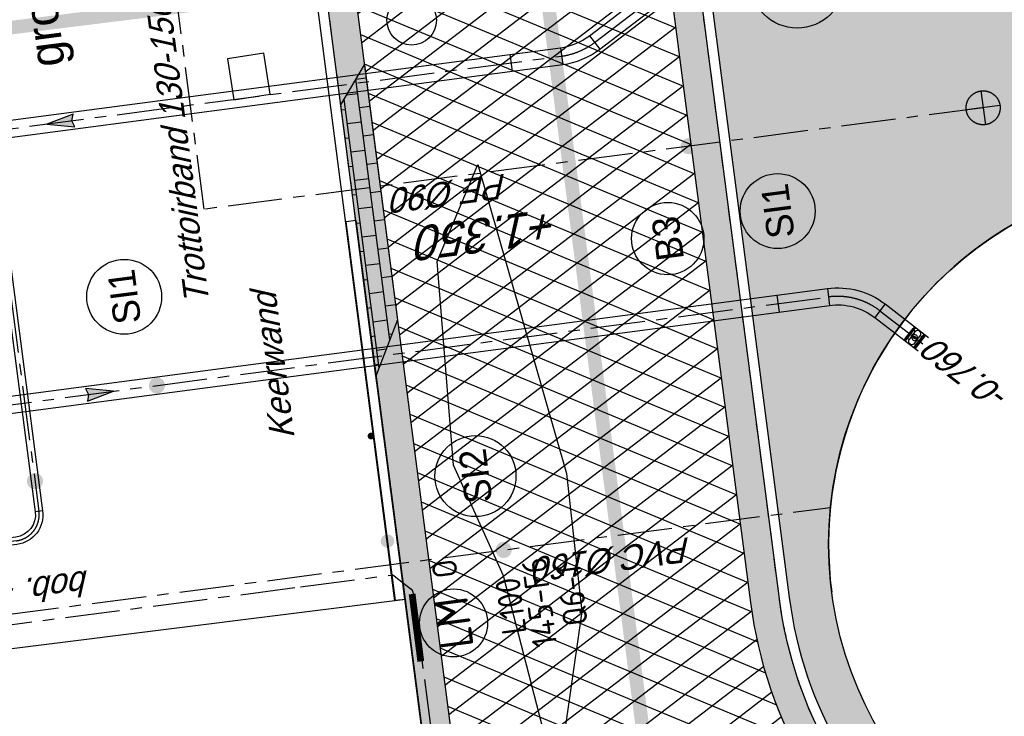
# Model space of a CAD drawing. Extents: x 117893332 to 118394757, y 454959407 to 455669244.
# Tile 283 of 330: x 118258909 to 118273389, y 455246110 to 455256354. Entities that reach past the tile are written whole.
import ezdxf
from ezdxf.enums import TextEntityAlignment as Align

# ---------------------------------------------------------------- set-up
doc = ezdxf.new("R2010")
doc.units = 0
doc.header["$LTSCALE"] = 200
for name, pattern in [('DASHED', [19.05, 12.7, -6.35]), ('Tauw_L_Center2', [6.499, 4, -0.833, 0.833, -0.833]), ('Tauw_L_Center3', [4.338, 2.66, -0.556, 0.556, -0.566]), ('TAUW_TROTTOIRBAND_mm', [2, 1, -1])]:
    doc.linetypes.add(name, pattern=pattern)
doc.layers.get('0').update_dxf_attribs({"linetype": 'CONTINUOUS'})
for name, color, linetype in [('BOUWD01', 6, 'CONTINUOUS'), ('EL6312--', 6, 'CONTINUOUS'), ('EL_N_A_EB00----REVISIE~-_-----', 1, 'CONTINUOUS'), ('KABELLOOP', 6, 'CONTINUOUS'), ('LEIDINGLOOP', 6, 'CONTINUOUS'), ('TOPOD25', 6, 'CONTINUOUS'), ('ZU_B_-_EL995---LO_pvc125_sdr00~H_-----', 1, 'Tauw_L_Center2'), ('ZU_B_-_EL995---LR_pvc125_vbr11~H_-----', 1, 'Tauw_L_Center2'), ('ZU_B_D_EB00----ONDERDEEL~-_-----', 7, 'CONTINUOUS'), ('ZU_N_-_AB00--E-BETON__18_^200~-_-----', 7, 'CONTINUOUS'), ('ZU_N_-_AL999---LB_PE-90_sdr00__18_^200~-_-----', 7, 'CONTINUOUS'), ('ZU_N_-_AL999---LB_PE-90_sdr00__20_^200~M_-----', 7, 'CONTINUOUS'), ('ZU_N_-_AL999---LL_pvc250_zgr34__18_^200~N_-----', 7, 'CONTINUOUS'), ('ZU_N_-_AL999---LL_pvc250_zgr34__20_^200~M_-----', 7, 'CONTINUOUS'), ('ZU_N_-_AL999---LSIpvc160_sdr34__18_^200~-_-----', 7, 'CONTINUOUS'), ('ZU_N_-_AL999---LSIpvc160_sdr34__18_^200~N_-----', 7, 'CONTINUOUS'), ('ZU_N_-_AL999---LSIpvc160_sdr34__20_^200~M_-----', 7, 'CONTINUOUS'), ('ZU_N_-_AV09----_Trottoirband_130-150-250__18_^200~-_-----', 253, 'CONTINUOUS'), ('ZU_N_-_EL999---LB_PE-90_sdr00~H_-----', 2, 'Tauw_L_Center2'), ('ZU_N_-_EL999---LL_PE-110_pgr17~H_-----', 2, 'Tauw_L_Center2'), ('ZU_N_-_EL999---LL_PE-110_pgr17~W_-----', 15, 'CONTINUOUS'), ('ZU_N_-_EL999---LL_pvc250_pgr34~H_-----', 2, 'Tauw_L_Center2'), ('ZU_N_-_EL999---LL_pvc250_pgr34~W_-----', 2, 'CONTINUOUS'), ('ZU_N_-_EL999---LL_pvc250_zgr34~H_-----', 2, 'Tauw_L_Center2'), ('ZU_N_-_EL999---LL_pvc250_zgr34~W_-----', 2, 'CONTINUOUS'), ('ZU_N_-_EL999---LSipvc160_sdr34~H_-----', 2, 'Tauw_L_Center2'), ('ZU_N_-_EL999---SYM_HYDRANT~-_002--', 2, 'Tauw_L_Center2'), ('ZU_N_-_JB00----ZME_tekst__25_^200~-_-----', 7, 'CONTINUOUS'), ('ZU_N_-_ML999---LB_PE-90_sdr00__20_^200~M_-----', 7, 'CONTINUOUS'), ('ZU_N_-_ML999---LL_PE-110_pgr17__20_^200~M_-----', 7, 'CONTINUOUS'), ('ZU_N_-_ML999---LL_pvc250_zgr34__20_^200~M_-----', 7, 'CONTINUOUS'), ('ZU_N_-_ML999---LS_pvc160_zgr34~-_-----', 7, 'Tauw_L_Center3'), ('ZU_N_-_ML999---LSipvc160_pgr34~-_-----', 7, 'Tauw_L_Center3'), ('ZU_N_-_ML999---LSIpvc160_sdr34__20_^200~M_-----', 7, 'CONTINUOUS'), ('ZU_N_-_TVRH----tekst__25_^200~-_-----', 253, 'CONTINUOUS'), ('ZU_N_A_EB00--E-BETON~-_-----', 7, 'CONTINUOUS'), ('ZU_N_A_EL999---L__GY-AFSLUITER-125_pn10~W_-----', 8, 'CONTINUOUS'), ('ZU_N_A_EV02----_kant molgoot ov betonstraatsteen~k_-----', 253, 'CONTINUOUS'), ('ZU_N_A_EV09----_Trottoirband_130-150-250~A_-----', 253, 'CONTINUOUS'), ('ZU_N_A_EV09----_Trottoirband_130-150-250~Z_-----', 253, 'TAUW_TROTTOIRBAND_mm'), ('ZU_N_A_HV01----_arcering verharding gv asfalt~v_-----', 253, 'CONTINUOUS'), ('ZU_N_A_HV02----_arcering verharding ov betontegels-halfsteensverband~v_-----', 253, 'CONTINUOUS'), ('ZU_N_A_HV02----molgoot ov betonstraatsteen~v_-----', 253, 'CONTINUOUS'), ('ZU_N_A_HV02AAR-molgoot ov betonstraatsteen~s_-----', 253, 'CONTINUOUS'), ('ZU_N_D_EB00----ONDERDEEL~-_-----', 2, 'CONTINUOUS'), ('ZU_N_L_AB00--E-BETON__18_^200~-_-----', 7, 'CONTINUOUS'), ('ZU_N_L_AV09----_Trottoirband_130-150-250__18_^100~-_-----', 253, 'CONTINUOUS')]:
    doc.layers.add(name, color=color, linetype=linetype)
doc.layers.add('INFO', color=6, linetype='CONTINUOUS', plot=False)
doc.layers.add('ZU_N_-_DX1AMA--_maatvoering_LIN__18_^200', color=7, linetype='CONTINUOUS', lineweight=18)
doc.styles.add('BURO-018', font='Isocp.shx', dxfattribs={"height": 360})
doc.styles.add('BURO-025', font='Isocp.shx', dxfattribs={"height": 500})
doc.styles.add('ROMANS', font='romans')
doc.styles.add('TAUW-ISOCP', font='tcb_isocp.shx')
doc.styles.add('tcb_isocp', font='tcb_isocp.shx')
doc.dimstyles.new('tzu18-dot_^200', dxfattribs={"dimscale": 200, "dimtxt": 1.8, "dimasz": 3, "dimexe": 2, "dimexo": 0, "dimgap": 0.5, "dimtad": 1, "dimdec": 0, "dimzin": 0, "dimdsep": 46, "dimtxsty": 'TAUW-ISOCP', "dimblk": 'DOTSMALL', "dimcen": 2, "dimdle": 1.5, "dimclre": 8, "dimadec": 0, "dimazin": 0, "dimtp": 1, "dimtm": 1, "dimtfac": 1, "dimtix": 1, "dimtmove": 1, "dimatfit": 3, "dimldrblk": 'DOTSMALL', "dimfxl": 1, "dimtvp": 0.5, "dimtolj": 1, "dimtzin": 0, "dimlwd": -1, "dimlwe": 5, "dimarcsym": 0})
pattern_1 = [(97.41631, (118248804.68, 455213277.58), (-208.2432, -27.10636), []), (187.4163, (118248804.68, 455213277.6), (54.2127, -416.4864), [210, -210]), (187.4163, (118248777.57, 455213485.83), (54.2127, -416.4864), [-210, 210])]

# ---------------------------------------------------------------- blocks, each defined once
blk = doc.blocks.new('meAF125T-Z')
for p, q in [((-200, 92), (-197, 95)), ((-200, -91), (-200, 92)), ((-197, -94), (-197, 95)), ((-181, 125), (-181, -125)), ((-177, 79), (-148, 70)), ((-52, 70), (-23, 79)), ((-19, 125), (-3, 125)), ((-19, -125), (-19, 125)), ((-3, 125), (-3, 95)), ((-3, 95), (0, 92)), ((-3, 95), (-3, -94)), ((0, 92), (0, -91)), ((-197, -94), (-200, -91)), ((-197, -125), (-197, -94)), ((-181, -125), (-197, -125)), ((-148, -70), (-177, -79)), ((-23, -79), (-52, -70)), ((-3, -125), (-19, -125)), ((0, -91), (-3, -94)), ((-3, -94), (-3, -125))]:
    blk.add_line(p, q)
at = {"linetype": 'Continuous'}
for p, q in [((-181, 125), (-197, 125)), ((-197, 95), (-197, 125)), ((-148, 0), (-148, 70)), ((-148, 0), (-148, -70)), ((-52, 0), (-52, 70)), ((-52, 0), (-52, -70))]:
    blk.add_line(p, q, dxfattribs=at)
blk.add_lwpolyline([(-115, 15), (-85, 15), (-85, -15), (-115, -15)], close=True, dxfattribs=at)
for centre, start, end in [((-175, 85), 180, 254.3205), ((-25, 85), 285.6795, 0), ((-175, -85), 105.6795, 180), ((-25, -85), 0, 74.3205)]:
    blk.add_arc(centre, 6, start, end)
for centre, radius, start, end in [((-100, 70), 47.5, 0, 180), ((-100, 0), 42.9, 79.9391, 199.9391), ((-100, 0), 42.9, 319.9391, 79.9391), ((-100, -70), 47.5, 180, 0), ((-100, 0), 42.9, 199.9391, 319.9391)]:
    blk.add_arc(centre, radius, start, end, dxfattribs=at)
for p in [(-200, 0), (-100, 118), (0, 0), (-100, -117)]:
    blk.add_point(p, dxfattribs=at)
blk = doc.blocks.new('_DotSmall')
at = {"color": 0, "linetype": 'ByBlock', "const_width": 0.5}
blk.add_lwpolyline([(-0.0625, 0, 1), (0.0625, 0, 1)], format="xyb", close=True, dxfattribs=at)
blk = doc.blocks.new('*D176')
at = {"layer": 'INFO', "color": 0, "transparency": 16777216}
blk.add_line((118294815, 455196089), (118271334, 455376477), dxfattribs=at)
at = {"layer": 'INFO', "color": 8, "lineweight": 5, "transparency": 16777216}
for p, q in [((118270927, 455376121), (118271770, 455376231)), ((118283894, 455194970), (118295173, 455196438))]:
    blk.add_line(p, q, dxfattribs=at)
at = {"layer": 'INFO', "color": 0, "transparency": 16777216, "xscale": 600, "yscale": 600, "zscale": 600}
for p, rotation in [((118271373, 455376179), 97.41631319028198), ((118294776, 455196386), 277.416313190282)]:
    blk.add_blockref('_DotSmall', p, dxfattribs=dict(at, rotation=rotation))
at = {"layer": 'INFO', "color": 0, "transparency": 16777216, "insert": (118293774, 455201912), "char_height": 360, "attachment_point": 5, "rotation": 97.4163, "style": 'TAUW-ISOCP'}
blk.add_mtext('\\A1;181310', dxfattribs=at)
blk = doc.blocks.new('66')
at = {"linetype": 'Continuous'}
blk.add_circle((0, 0), 0.365, dxfattribs=at)
at = {"linetype": 'Continuous', "style": 'ROMANS'}
blk.add_text('bk', height=1, dxfattribs=at).set_placement((0.683, 0))
blk = doc.blocks.new('*D188')
at = {"layer": 'ZU_N_-_DX1AMA--_maatvoering_LIN__18_^200', "color": 0, "transparency": 16777216}
blk.add_line((118290227, 455217082), (118269510, 455376239), dxfattribs=at)
at = {"layer": 'ZU_N_-_DX1AMA--_maatvoering_LIN__18_^200', "color": 8, "lineweight": 5, "transparency": 16777216}
for p, q in [((118269102, 455375884), (118269945, 455375993)), ((118275060, 455215410), (118290585, 455217431))]:
    blk.add_line(p, q, dxfattribs=at)
at = {"layer": 'ZU_N_-_DX1AMA--_maatvoering_LIN__18_^200', "color": 0, "transparency": 16777216, "xscale": 600, "yscale": 600, "zscale": 600}
for p, rotation in [((118269548, 455375942), 97.41631319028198), ((118290188, 455217380), 277.416313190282)]:
    blk.add_blockref('_DotSmall', p, dxfattribs=dict(at, rotation=rotation))
at = {"layer": 'ZU_N_-_DX1AMA--_maatvoering_LIN__18_^200', "color": 0, "transparency": 16777216, "insert": (118289080, 455223723), "char_height": 360, "attachment_point": 5, "rotation": 97.4163, "style": 'TAUW-ISOCP'}
blk.add_mtext('\\A1;159900', dxfattribs=at)
blk = doc.blocks.new('*D189')
at = {"layer": 'ZU_N_-_DX1AMA--_maatvoering_LIN__18_^200', "color": 0, "transparency": 16777216}
blk.add_line((118292174, 455209248), (118270422, 455376358), dxfattribs=at)
at = {"layer": 'ZU_N_-_DX1AMA--_maatvoering_LIN__18_^200', "color": 8, "lineweight": 5, "transparency": 16777216}
for p, q in [((118270014, 455376003), (118270857, 455376112)), ((118276095, 455207457), (118292532, 455209597))]:
    blk.add_line(p, q, dxfattribs=at)
at = {"layer": 'ZU_N_-_DX1AMA--_maatvoering_LIN__18_^200', "color": 0, "transparency": 16777216, "xscale": 600, "yscale": 600, "zscale": 600}
for p, rotation in [((118270461, 455376061), 97.41631319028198), ((118292135, 455209545), 277.416313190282)]:
    blk.add_blockref('_DotSmall', p, dxfattribs=dict(at, rotation=rotation))
at = {"layer": 'ZU_N_-_DX1AMA--_maatvoering_LIN__18_^200', "color": 0, "transparency": 16777216, "insert": (118289984, 455223901), "char_height": 360, "attachment_point": 5, "rotation": 97.4163, "style": 'TAUW-ISOCP'}
blk.add_mtext('\\A1;167920', dxfattribs=at)
blk = doc.blocks.new('*D190')
at = {"layer": 'ZU_N_-_DX1AMA--_maatvoering_LIN__18_^200', "color": 0, "transparency": 16777216}
blk.add_line((118297884, 455179637), (118272247, 455376596), dxfattribs=at)
at = {"layer": 'ZU_N_-_DX1AMA--_maatvoering_LIN__18_^200', "color": 8, "lineweight": 5, "transparency": 16777216}
for p, q in [((118271839, 455376240), (118272682, 455376350)), ((118286051, 455178399), (118298242, 455179986))]:
    blk.add_line(p, q, dxfattribs=at)
at = {"layer": 'ZU_N_-_DX1AMA--_maatvoering_LIN__18_^200', "color": 0, "transparency": 16777216, "xscale": 600, "yscale": 600, "zscale": 600}
for p, rotation in [((118272285, 455376298), 97.41631319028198), ((118297845, 455179935), 277.416313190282)]:
    blk.add_blockref('_DotSmall', p, dxfattribs=dict(at, rotation=rotation))
at = {"layer": 'ZU_N_-_DX1AMA--_maatvoering_LIN__18_^200', "color": 0, "transparency": 16777216, "insert": (118294679, 455202087), "char_height": 360, "attachment_point": 5, "rotation": 97.4163, "style": 'TAUW-ISOCP'}
blk.add_mtext('\\A1;198020', dxfattribs=at)
blk = doc.blocks.new('zuhydrt1')
for p, q in [((0, -0.5), (0, 0.504)), ((-0.5, 0), (0.5, 0))]:
    blk.add_line(p, q)
at = {"color": 15}
blk.add_line((0, -0.5), (0, -0.5), dxfattribs=at)
blk.add_line((0, -0.5), (0, -0.5), dxfattribs=at)
blk.add_circle((0, 0), 0.5)
blk = doc.blocks.new('zustrmr')
at = {"color": 0}
blk.add_line((1, 0.24), (0, 0), dxfattribs=at)
for p, q in [((0, 0), (1, -0.24)), ((0.92, 0), (1, 0.24)), ((1, -0.24), (0.92, 0))]:
    blk.add_line(p, q)
for points in [[(0, 0), (1, 0.24), (0.92, 0)], [(0, 0), (1, -0.24), (0.92, 0)]]:
    blk.add_solid(points, dxfattribs=at)
blk = doc.blocks.new('E00172')
at = {"color": 0, "linetype": 'Continuous', "const_width": 0.5}
blk.add_lwpolyline([(-2.5, 0.75), (2.5, 0.75)], dxfattribs=at)
at = {"color": 0, "linetype": 'Continuous'}
blk.add_circle((0, 3.5), 2.5, dxfattribs=at)
at = {"color": 0, "linetype": 'Continuous', "style": 'BURO-018'}
for tag, p in [('E_GKAST', (0, 11.5)), ('E_GROEP', (0, 8.5)), ('E_SGROEP', (4.5, 8.5)), ('E_ARMCODE', (0, 3.5)), ('E_SLET', (4.5, 2.5))]:
    blk.add_attdef(tag, text='', height=1.8, dxfattribs=at).set_placement(p, align=Align.MIDDLE)
blk = doc.blocks.new('A$C051E189E')
at = {"layer": 'LEIDINGLOOP', "linetype": 'DASHED', "const_width": 200}
for points in [[(63390, -68371), (63373, -71240), (79918, -71240)], [(63373, -71240), (63373, -76956), (45564, -76956), (45564, -85716)]]:
    blk.add_lwpolyline(points, dxfattribs=at)
at = {"layer": 'EL6312--'}
ref = blk.add_blockref('E00172', (53865, -73699), dxfattribs=dict(at, xscale=200, yscale=200, zscale=200, rotation=179.9226929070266))
ref.add_attrib('E_ARMCODE', 'LM', dxfattribs={"layer": '0', "color": 2, "linetype": 'Continuous', "height": 500, "style": 'BURO-025'}).set_placement((53864, -74399), align=Align.MIDDLE)
ref.add_attrib('E_SLET', 'O', dxfattribs={"layer": '0', "color": 1, "linetype": 'Continuous', "height": 360, "style": 'BURO-018'}).set_placement((54672, -74372), align=Align.MIDDLE)
ref.add_attrib('E_GROEP', '145-F6', dxfattribs={"layer": '0', "color": 1, "linetype": 'Continuous', "height": 360, "style": 'BURO-018'}).set_placement((54001, -75688), align=Align.MIDDLE)
ref.add_attrib('E_GKAST', 'L100', dxfattribs={"layer": '0', "color": 1, "linetype": 'Continuous', "height": 360, "style": 'BURO-018'}).set_placement((54000, -75267), align=Align.MIDDLE)
ref.add_attrib('E_SGROEP', 'Q6-1', dxfattribs={"layer": '0', "color": 1, "linetype": 'Continuous', "height": 360, "style": 'BURO-018'}).set_placement((54039, -76179), align=Align.MIDDLE)
blk = doc.blocks.new('A$C6DFC50BF')
at = {"layer": 'KABELLOOP', "linetype": 'DASHED', "const_width": 200}
for points in [[(63390, -68371), (63373, -71240), (79918, -71240)], [(63373, -71240), (63373, -76956), (45564, -76956), (45564, -85716)]]:
    blk.add_lwpolyline(points, dxfattribs=at)

msp = doc.modelspace()

# ---------------------------------------------------------------- hatches: boundary and pattern name
at = {"layer": 'ZU_N_A_HV01----_arcering verharding gv asfalt~v_-----'}
h = msp.add_hatch(dxfattribs=at)
h.set_pattern_fill('ASFALT', color=256, scale=3000)
h.set_pattern_definition([(157.41631, (118248804.68, 455213277.6), (-144.0122, -346.24485), []), (217.41631, (118248804.68, 455213277.6), (227.85075, -297.8406), [])])
h.paths.add_polyline_path([(118253562.5, 455173882.8, -0.413671), (118245855.8, 455163886.8), (118232779.4, 455162183.4, -0.2396014), (118226539.3, 455164396.4), (118222931.6, 455163926.7), (118222383.7, 455168135.5), (118218106.9, 455167574.6), (118214434.7, 455164219.5), (118215506.4, 455155986.2), (118286398.3, 455165214), (118285827.7, 455169598.1), (118269443.6, 455167465.5, -0.4142136), (118257765.8, 455176453.3), (118256227.9, 455188268.7, -0.4142136), (118265215.7, 455199946.5), (118292266.1, 455203467.5), (118291600.1, 455208584.4), (118288512.1, 455208182.4, -0.4142136), (118286360.3, 455209838.5), (118282082.5, 455242702.4), (118277103.6, 455242054.3, -0.4142136), (118269661, 455247782.5), (118267518.7, 455264240.6), (118262945.7, 455263645.4), (118267639.6, 455227475.9), (118267223.1, 455227422), (118267223.1, 455227421.8), (118252708.4, 455225559), (118252749.8, 455225241.2), (118251437.4, 455225070.9), (118250715, 455230620.6), (118243327.3, 455287376.9), (118243629.7, 455287416.2), (118243124.4, 455290872.4), (118240928.7, 455307740.1, -0.4142135), (118245603.8, 455313814.3), (118274546.5, 455317581.7), (118274030.2, 455321548.3), (118245583.3, 455317845.4, -0.4142136), (118239509, 455322520.5), (118233549.8, 455368302.3, 0.4142136), (118222813.3, 455376565.6), (118207809.9, 455374612.7, 0.4142136), (118199546.6, 455363876.2), (118205505.9, 455318094.4, -0.4142124), (118200830.9, 455312020.1), (118163460.6, 455307155.6), (118165370.9, 455292480.2), (118168069.6, 455292831.5), (118168020.6, 455293207.6, -0.4142129), (118177008.5, 455304885.4), (118193278.4, 455307003.2, -0.1343417), (118196112.3, 455306610.7), (118204322.8, 455303093.5), (118205538.1, 455305921.5, -0.2648124), (118209818.1, 455309156.2), (118230144.2, 455311802, -0.4142136), (118236218.5, 455307127), (118240860.1, 455271468.1, -0.4142136), (118236185, 455265393.9), (118214173, 455262528.6), (118214897.7, 455256960.6, -0.4142136), (118212810.3, 455254248.5), (118211683.3, 455254101.8), (118212034, 455251407.1), (118215577.2, 455248630.1), (118219142.1, 455249094.1), (118218436.6, 455254511.8, -0.4142294), (118220524, 455257224), (118236969.8, 455259364.7, -0.414213), (118243044, 455254689.7), (118246252.7, 455230039.7)])
h.paths.add_polyline_path([(118261528.7, 455214269.2, -0.4142136), (118263616.1, 455216981.4), (118275257.9, 455218496.7, -0.4142136), (118277970, 455216409.4), (118278976.7, 455208675.7, -0.4142136), (118276889.3, 455205963.6), (118274097.8, 455205600.3, -0.4142136), (118272506.4, 455206825.1), (118272485.3, 455206987.6), (118269242.6, 455206565.5), (118269263.8, 455206403, -0.4142136), (118268038.9, 455204811.6), (118265247.5, 455204448.2, -0.4142136), (118262535.4, 455206535.6)], flags=16)
h.paths.add_polyline_path([(118241537.9, 455300913.5), (118240100, 455300726.2), (118239912.7, 455302164.1), (118241350.6, 455302351.4)], flags=16)
h.paths.add_polyline_path([(118240440.7, 455309039.9), (118239002.9, 455308852.6), (118238815.6, 455310290.4), (118240253.4, 455310477.7)], flags=16)
h.paths.add_polyline_path([(118229627.9, 455315768.6), (118215546.7, 455313935.7, -0.4142136), (118209472.4, 455318610.7), (118204138, 455359592.1, -0.4142395), (118213125.7, 455371270.9), (118217290.6, 455371813, -0.4142136), (118228968.4, 455362825.1), (118234303, 455321842.8, -0.4142136)], flags=16)
h.paths.add_polyline_path([(118229573.7, 455316185), (118215492.5, 455314352.1, -0.4142136), (118209888.9, 455318664.9), (118204554.5, 455359646.4, -0.41424), (118213180, 455370854.4), (118217344.8, 455371396.5, -0.4142136), (118228551.9, 455362770.9), (118233886.5, 455321788.6, -0.4142136)], flags=0)
h.paths.add_polyline_path([(118232786.1, 455366810.1), (118231546.6, 455366648.6), (118231359.3, 455368086.5), (118232598.8, 455368248)], flags=0)
at = {"layer": 'ZU_N_A_HV02----_arcering verharding ov betontegels-halfsteensverband~v_-----'}
h = msp.add_hatch(dxfattribs=at)
h.set_pattern_fill('TEGELS', color=256, scale=1200)
h.set_pattern_definition([(97.4163, (118248804.68, 455213277.58), (-297.4903, -38.7234), []), (187.4163, (118248804.68, 455213277.58), (38.7234, -297.4903), [300, -300]), (187.4163, (118248785.3, 455213426.33), (38.7234, -297.4903), [-300, 300])])
h.paths.add_polyline_path([(118278797.8, 455275302), (118282155.1, 455249509.7), (118281628, 455249441.1, 0.4088403), (118275544.1, 455254035.1, 0.4142134), (118270851, 455247937.4, 0.4142138), (118276948.7, 455243244.3), (118282393.7, 455243953.1), (118282475, 455243328.3), (118277030, 455242619.6, -0.4142136), (118270226.2, 455247856.1), (118268064.6, 455264463), (118267915.8, 455264443.6), (118262361.2, 455263720.6), (118262374.8, 455263615.9), (118259791, 455263277.8), (118258893.8, 455270189.9), (118247423.9, 455268677.9), (118247098.8, 455271175.8), (118246029, 455271036.6), (118246016.1, 455271135.7), (118271409.6, 455274441.1), (118270783.6, 455279250.4, 0.0183299), (118271686.5, 455280061.2), (118272414.2, 455274471)])
h.paths.add_polyline_path([(118275200, 455256671.9, -1), (118273935.1, 455266389.9, -1)], flags=16)
h.paths.add_polyline_path([(118278757, 455268641), (118261899.4, 455266446.7), (118261318.5, 455270909.9), (118278176, 455273104.2)], flags=16)
h.paths.add_polyline_path([(118277060.1, 455243154.9), (118277098.8, 455242857.4), (118276801.3, 455242818.7), (118276762.6, 455243116.2)], flags=16)
at = {"layer": 'ZU_N_A_HV02----molgoot ov betonstraatsteen~v_-----'}
h = msp.add_hatch(dxfattribs=at)
h.set_pattern_fill('BRICK', color=256, scale=33.07086)
h.set_pattern_definition(pattern_1)
h.paths.add_polyline_path([(118236130.8, 455265810.4), (118213702.3, 455262890.9), (118213756.5, 455262474.4), (118214481.2, 455256906.4, -0.4142136), (118212756.1, 455254665), (118211212.6, 455254464), (118211639.7, 455251182.5), (118215456.8, 455248190.8), (118219612.8, 455248731.8), (118218853.1, 455254566, -0.4142295), (118220578.2, 455256807.5), (118237024, 455258948.2, -0.4142136), (118242627.6, 455254635.5), (118245836.2, 455229985.5), (118253115.1, 455174065.7, -0.4217249), (118245799.5, 455164303), (118232725.2, 455162599.9, -0.2477246), (118226700.8, 455164841), (118223293.5, 455164399.8), (118222746, 455168606.4), (118217921.3, 455167973.9), (118213990, 455164382.1), (118215144.2, 455155515.5), (118286452.5, 455164797.5), (118286398.3, 455165214), (118215506.4, 455155986.2), (118214434.7, 455164219.5), (118218106.9, 455167574.6), (118222383.7, 455168135.5), (118222931.6, 455163926.7), (118226539.3, 455164396.4, 0.2396014), (118232779.4, 455162183.4), (118245855.8, 455163886.8, 0.413671), (118253562.5, 455173882.8), (118246252.7, 455230039.7), (118243044, 455254689.7, 0.414213), (118236969.8, 455259364.7), (118220524, 455257224, 0.4142294), (118218436.6, 455254511.8), (118219142.1, 455249094.1), (118215577.2, 455248630.1), (118212034, 455251407.1), (118211683.3, 455254101.8), (118212810.3, 455254248.5, 0.4142136), (118214897.7, 455256960.6), (118214173, 455262528.6), (118236185, 455265393.9, 0.4142136), (118240860.1, 455271468.1), (118236218.5, 455307127, 0.4142136), (118230144.2, 455311802), (118209818.1, 455309156.2, 0.2648124), (118205538.1, 455305921.5), (118204322.8, 455303093.5), (118196112.3, 455306610.7, 0.1343417), (118193278.4, 455307003.2), (118177008.5, 455304885.4, 0.4142129), (118168020.6, 455293207.6), (118168069.6, 455292831.5), (118168486.1, 455292885.7), (118168437.1, 455293261.8, -0.4142129), (118177062.7, 455304468.9), (118193332.6, 455306586.7, -0.1343417), (118195946.9, 455306224.6), (118199133.4, 455304859.6), (118204543.5, 455302542), (118205924.4, 455305755.6, -0.2648231), (118209872.9, 455308739.8), (118222173, 455310340.9), (118230198.4, 455311385.5, -0.4142144), (118235802, 455307072.8), (118240443.6, 455271413.9, -0.4142136)])
h = msp.add_hatch(dxfattribs=at)
h.set_pattern_fill('BRICK', color=256, scale=33.07086)
h.set_pattern_definition(pattern_1)
h.paths.add_polyline_path([(118282444.8, 455243173.1), (118277049.4, 455242470.8, -0.4142136), (118270077.5, 455247836.7), (118267935.2, 455264294.9), (118267518.7, 455264240.6), (118269661, 455247782.5, 0.4142136), (118277103.6, 455242054.3), (118282082.5, 455242702.4), (118286360.3, 455209838.5, 0.4142136), (118288512.1, 455208182.4), (118291600.1, 455208584.4), (118291545.9, 455209000.9), (118291545.9, 455209000.9), (118288457.9, 455208598.9, -0.4142136), (118286776.8, 455209892.7)])
h = msp.add_hatch(dxfattribs=at)
h.set_pattern_fill('BRICK', color=256, scale=33.07086)
h.set_pattern_definition([(97.4163, (118248804.68, 455213277.58), (-208.2432, -27.1064), []), (187.4163, (118248804.68, 455213277.6), (54.2127, -416.4864), [210, -210]), (187.4163, (118248777.57, 455213485.83), (54.2127, -416.4864), [-210, 210])])
h.paths.add_polyline_path([(118263192.1, 455259274.9), (118263153.5, 455259572.4), (118263469, 455259613.3), (118262945.7, 455263645.4), (118262529.3, 455263591.2), (118267223.1, 455227422), (118267639.6, 455227475.9), (118266264.5, 455238072.1), (118265940.7, 455238030), (118265902.1, 455238327.6), (118266225.9, 455238369.6), (118263507.6, 455259315.8)])
at = {"layer": 'ZU_N_A_HV02AAR-molgoot ov betonstraatsteen~s_-----'}
h = msp.add_hatch(dxfattribs=at)
h.set_pattern_fill('BRICK', color=256, scale=33.07086)
h.set_pattern_definition([(97.4163, (118248804.68, 455213277.58), (-208.2432, -27.1064), []), (187.4163, (118248804.68, 455213277.6), (54.2127, -416.4864), [210, -210]), (187.4163, (118248777.57, 455213485.83), (54.2127, -416.4864), [-210, 210])])
h.paths.add_polyline_path([(118264464.7, 455251940.9), (118264149, 455251110.2), (118263631.2, 455255099.6), (118263978.2, 455255689.3)])

# ---------------------------------------------------------------- linework, layer by layer
at = {"layer": 'BOUWD01'}
msp.add_lwpolyline([(118262499.7, 455255860.9), (118261966, 455255778.8), (118262058.9, 455255174.7), (118262592.6, 455255256.8), (118262499.7, 455255860.9)], dxfattribs=at)
at = {"layer": 'INFO'}
for points in [[(118264464.7, 455251940.9), (118264149, 455251110.2), (118263631.2, 455255099.6), (118263978.2, 455255689.3)], [(118266929.6, 455244666.6), (118266024.1, 455248176.6), (118265289.1, 455249801.4), (118265048.4, 455252799.5), (118265648.1, 455254224), (118266949.9, 455249681), (118267176.4, 455247653.4), (118266812.3, 455245121.1)]]:
    msp.add_lwpolyline(points, close=True, dxfattribs=at)
at = {"layer": 'ZU_B_-_EL995---LO_pvc125_sdr00~H_-----'}
msp.add_lwpolyline([(118249270.7, 455246220.6), (118263038.2, 455248012.7)], dxfattribs=at)
at = {"layer": 'ZU_B_-_EL995---LR_pvc125_vbr11~H_-----'}
msp.add_lwpolyline([(118263038.2, 455248012.7), (118264368, 455248185.8, -0.1972934), (118264415.3, 455248173.2), (118264667.8, 455247981.3, -0.2005323), (118264692.8, 455247938.3), (118265943.1, 455238332.9)], format="xyb", dxfattribs=at)
at = {"layer": 'ZU_B_D_EB00----ONDERDEEL~-_-----'}
msp.add_lwpolyline([(118252695.6, 455225658.2), (118267210.2, 455227521), (118264580.9, 455247829.2), (118257461.2, 455246937.4), (118255050.9, 455265356.9), (118255059.7, 455265353.8), (118247983.1, 455264416.7), (118250380.5, 455246024.3), (118250096.7, 455245938), (118252695.6, 455225658.2)], dxfattribs=at)
msp.add_circle((118276246.4, 455248639.7), 5440.9, dxfattribs=at)
at = {"layer": 'ZU_N_-_EL999---LB_PE-90_sdr00~H_-----'}
msp.add_lwpolyline([(118273078.3, 455255058), (118261620.4, 455253566.5), (118259378.4, 455270790.7), (118240771.7, 455268366.9)], dxfattribs=at)
at = {"layer": 'ZU_N_-_EL999---LL_PE-110_pgr17~H_-----'}
msp.add_lwpolyline([(118278419.6, 455273982.8), (118279198.5, 455268003.5, -0.4142136), (118278866.4, 455267572), (118265752.5, 455265863.8, 0.1993102), (118265496.7, 455265716.3), (118258353, 455256403.3, 0.1986671), (118258276.8, 455256119), (118259192.3, 455249122.6, -0.4140063), (118258860.8, 455248690.9), (118257261, 455248480.4)], format="xyb", dxfattribs=at)
at = {"layer": 'ZU_N_-_EL999---LL_PE-110_pgr17~W_-----', "linetype": 'Continuous'}
msp.add_line((118259246.9, 455249129.7), (118259137.8, 455249115.4), dxfattribs=at)
at = {"layer": 'ZU_N_-_EL999---LL_PE-110_pgr17~W_-----'}
for points in [[(118278357.5, 455274034), (118279143.9, 455267996.4, -0.4142136), (118278859.3, 455267626.6), (118265745.4, 455265918.3, 0.1993102), (118265453.1, 455265749.8), (118258309.4, 455256436.8, 0.1986671), (118258222.2, 455256111.9), (118259137.8, 455249115.4, -0.4140063), (118258853.6, 455248745.4), (118257253.8, 455248534.9)], [(118278466.5, 455274048.3), (118279253, 455268010.6, -0.4142136), (118278873.5, 455267517.5), (118265759.6, 455265809.2, 0.1993102), (118265540.4, 455265682.8), (118258396.7, 455256369.8, 0.1986671), (118258331.3, 455256126.2), (118259246.9, 455249129.7, -0.4140063), (118258868, 455248636.4), (118257268.2, 455248425.9)]]:
    msp.add_lwpolyline(points, format="xyb", dxfattribs=at)
at = {"layer": 'ZU_N_-_EL999---LL_pvc250_pgr34~H_-----'}
msp.add_lwpolyline([(118257000.6, 455250457.3), (118270804, 455252276.9, -0.1993102), (118271559.4, 455252074), (118272198.6, 455251582.1)], format="xyb", dxfattribs=at)
at = {"layer": 'ZU_N_-_EL999---LL_pvc250_pgr34~W_-----', "linetype": 'Continuous'}
for p, q in [((118270787.7, 455252400.8), (118270820.3, 455252153)), ((118270044.1, 455252302.8), (118270076.8, 455252054.9)), ((118271635.6, 455252173.1), (118271483.1, 455251974.9)), ((118272230, 455251715.7), (118272077.5, 455251517.6))]:
    msp.add_line(p, q, dxfattribs=at)
at = {"layer": 'ZU_N_-_EL999---LL_pvc250_pgr34~W_-----'}
for points in [[(118256984.3, 455250581.2), (118270787.7, 455252400.8, -0.1993102), (118271635.6, 455252173.1), (118272274.8, 455251681.2)], [(118257017, 455250333.4), (118270820.3, 455252153, -0.1993102), (118271483.1, 455251974.9), (118272122.4, 455251483)]]:
    msp.add_lwpolyline(points, format="xyb", dxfattribs=at)
at = {"layer": 'ZU_N_-_EL999---LL_pvc250_zgr34~H_-----'}
msp.add_lwpolyline([(118256478.4, 455254447.8), (118266878.2, 455255818.7, 0.1312551), (118267364.7, 455256019.9), (118270676, 455258553.4), (118270834.8, 455258674.9)], format="xyb", dxfattribs=at)
at = {"layer": 'ZU_N_-_EL999---LL_pvc250_zgr34~W_-----', "linetype": 'Continuous'}
for p, q in [((118267288.7, 455256119.1), (118267440.6, 455255920.6)), ((118266861.8, 455255942.6), (118266894.5, 455255694.8)), ((118266118.3, 455255844.6), (118266150.9, 455255596.7))]:
    msp.add_line(p, q, dxfattribs=at)
at = {"layer": 'ZU_N_-_EL999---LL_pvc250_zgr34~W_-----'}
for points in [[(118256462.1, 455254571.7), (118266861.8, 455255942.6, 0.1312551), (118267288.7, 455256119.1), (118270600, 455258652.6), (118270758.9, 455258774.2), (118270760.2, 455258775.2)], [(118256494.8, 455254323.9), (118266894.5, 455255694.8, 0.1312551), (118267440.6, 455255920.6), (118270751.9, 455258454.1), (118270910.8, 455258575.6), (118270912.1, 455258576.6)]]:
    msp.add_lwpolyline(points, format="xyb", dxfattribs=at)
at = {"layer": 'ZU_N_-_EL999---LSipvc160_sdr34~H_-----'}
msp.add_lwpolyline([(118257396.4, 455247433.1), (118270832.6, 455249182.1)], dxfattribs=at)
at = {"layer": 'ZU_N_-_ML999---LB_PE-90_sdr00__20_^200~M_-----', "flags": 128}
msp.add_lwpolyline([(118268747.8, 455254494.3, 0, 0, 0), (118268774.3, 455254611.3, 0, 91.8, 0), (118268772.3, 455254602.4, 91.8, 169.7, 0), (118268766.5, 455254577.1, 169.7, 221.7, 0), (118268757.9, 455254539.1, 221.7, 240, 0), (118268747.8, 455254494.3, 240, 221.7, 0), (118268737.6, 455254449.5, 221.7, 169.7, 0), (118268729, 455254411.5, 169.7, 91.8, 0), (118268723.3, 455254386.2, 91.8, 0, 0), (118268721.3, 455254377.3, 0, 0, 0), (118268747.8, 455254494.3, 0, 0, 0), (118268557.2, 455253653.4, 0, 0, 0)], format="xyseb", dxfattribs=at)
at = {"layer": 'ZU_N_-_ML999---LB_PE-90_sdr00__20_^200~M_-----'}
msp.add_circle((118268439.7, 455253135), 531.6, dxfattribs=at)
at = {"layer": 'ZU_N_-_ML999---LL_PE-110_pgr17__20_^200~M_-----', "flags": 128}
msp.add_lwpolyline([(118259134.1, 455249567.6, 0, 0, 0), (118259252.1, 455249589.3, 0, 91.8, 0), (118259243.1, 455249587.7, 91.8, 169.7, 0), (118259217.6, 455249583, 169.7, 221.7, 0), (118259179.3, 455249575.9, 221.7, 240, 0), (118259134.1, 455249567.6, 240, 221.7, 0), (118259088.9, 455249559.3, 221.7, 169.7, 0), (118259050.6, 455249552.3, 169.7, 91.8, 0), (118259025.1, 455249547.6, 91.8, 0, 0), (118259016.1, 455249545.9, 0, 0, 0), (118259134.1, 455249567.6, 0, 0, 0), (118258626.8, 455249474.3, 0, 0, 0)], format="xyseb", dxfattribs=at)
at = {"layer": 'ZU_N_-_ML999---LL_pvc250_zgr34__20_^200~M_-----', "flags": 128}
for points in [[(118270230.6, 455252201.3, 0, 0, 0), (118270246.1, 455252082.3, 0, 91.8, 0), (118270244.9, 455252091.4, 91.8, 169.7, 0), (118270241.5, 455252117.1, 169.7, 221.7, 0), (118270236.5, 455252155.8, 221.7, 240, 0), (118270230.6, 455252201.3, 240, 221.7, 0), (118270224.6, 455252246.8, 221.7, 169.7, 0), (118270219.6, 455252285.4, 169.7, 91.8, 0), (118270216.3, 455252311.2, 91.8, 0, 0), (118270215.1, 455252320.3, 0, 0, 0), (118270230.6, 455252201.3, 0, 0, 0), (118270127.5, 455252992.9, 0, 0, 0)], [(118260927.8, 455250975, 0, 0, 0), (118260969.3, 455250862.4, 0, 91.8, 0), (118260966.2, 455250871, 91.8, 169.7, 0), (118260957.2, 455250895.4, 169.7, 221.7, 0), (118260943.7, 455250931.9, 221.7, 240, 0), (118260927.8, 455250975, 240, 221.7, 0), (118260911.9, 455251018.1, 221.7, 169.7, 0), (118260898.4, 455251054.6, 169.7, 91.8, 0), (118260889.4, 455251079, 91.8, 0, 0), (118260886.2, 455251087.6, 0, 0, 0), (118260927.8, 455250975, 0, 0, 0), (118260637, 455251762.3, 0, 0, 0)]]:
    msp.add_lwpolyline(points, format="xyseb", dxfattribs=at)
at = {"layer": 'ZU_N_-_ML999---LL_pvc250_zgr34__20_^200~M_-----'}
for centre, radius in [((118270343.3, 455256920.3), 689.9), ((118270056.4, 455253539.2), 550.9), ((118260446.2, 455252279), 550.9)]:
    msp.add_circle(centre, radius, dxfattribs=at)
at = {"layer": 'ZU_N_-_ML999---LSIpvc160_sdr34__20_^200~M_-----', "flags": 128}
msp.add_lwpolyline([(118266027.2, 455248556.6, 0, 0, 0), (118266070.1, 455248444.5, 0, 91.8, 0), (118266066.8, 455248453, 91.8, 169.7, 0), (118266057.5, 455248477.3, 169.7, 221.7, 0), (118266043.6, 455248513.7, 221.7, 240, 0), (118266027.2, 455248556.6, 240, 221.7, 0), (118266010.8, 455248599.5, 221.7, 169.7, 0), (118265996.9, 455248635.8, 169.7, 91.8, 0), (118265987.6, 455248660.1, 91.8, 0, 0), (118265984.3, 455248668.7, 0, 0, 0), (118266027.2, 455248556.6, 0, 0, 0), (118265824.9, 455249085.2, 0, 0, 0)], format="xyseb", dxfattribs=at)
at = {"layer": 'ZU_N_-_ML999---LSIpvc160_sdr34__20_^200~M_-----'}
msp.add_circle((118265611.9, 455249641.6), 595.8, dxfattribs=at)
at = {"layer": 'ZU_N_A_EB00--E-BETON~-_-----'}
for p, q in [((118263855.7, 455253400.7), (118263707, 455253381.3)), ((118264580.9, 455247829.2), (118263855.7, 455253400.7)), ((118263707, 455253381.3), (118264432.1, 455247810.5)), ((118264580.9, 455247829.2), (118264432.1, 455247810.5))]:
    msp.add_line(p, q, dxfattribs=at)
at = {"layer": 'ZU_N_A_EV02----_kant molgoot ov betonstraatsteen~k_-----'}
msp.add_lwpolyline([(118277103.6, 455242054.3), (118282082.5, 455242702.4), (118286360.3, 455209838.5, 0.4142136), (118288512.1, 455208182.4), (118291600.1, 455208584.4), (118288512.1, 455208182.4, -0.4142136), (118286360.3, 455209838.5), (118282082.5, 455242702.4), (118277103.6, 455242054.3, -0.4142136), (118269661, 455247782.5), (118267518.7, 455264240.6), (118267935.2, 455264294.9), (118270077.5, 455247836.7, 0.4142136), (118277049.4, 455242470.8), (118282444.8, 455243173.1), (118286776.8, 455209892.7, 0.4142136), (118288457.9, 455208598.9), (118291545.9, 455209000.9), (118291600.1, 455208584.4)], format="xyb", dxfattribs=at)
msp.add_lwpolyline([(118262529.3, 455263591.2), (118262945.7, 455263645.4), (118267639.6, 455227475.9), (118267223.1, 455227422)], close=True, dxfattribs=at)
at = {"layer": 'ZU_N_A_EV09----_Trottoirband_130-150-250~A_-----'}
msp.add_lwpolyline([(118264426.1, 455247809.1), (118262361.2, 455263720.6), (118267915.8, 455264443.6)], dxfattribs=at)
msp.add_lwpolyline([(118267499.3, 455264389.4), (118268064.6, 455264463), (118270226.2, 455247856.1, 0.4142136), (118277030, 455242619.6), (118282574.2, 455243341.2), (118286925.5, 455209912.1, 0.4142136), (118288438.5, 455208747.7), (118291526.5, 455209149.6)], format="xyb", dxfattribs=at)
at = {"layer": 'ZU_N_A_EV09----_Trottoirband_130-150-250~Z_-----'}
msp.add_lwpolyline([(118264574.9, 455247828.4), (118262529.3, 455263591.2), (118267935.2, 455264294.9)], dxfattribs=at)
msp.add_lwpolyline([(118267518.7, 455264240.6), (118267935.2, 455264294.9), (118270077.5, 455247836.7, 0.4142136), (118277049.4, 455242470.8), (118282444.8, 455243173.1), (118286776.8, 455209892.7, 0.4142136), (118288457.9, 455208598.9), (118291545.9, 455209000.9)], format="xyb", dxfattribs=at)
at = {"layer": 'ZU_N_D_EB00----ONDERDEEL~-_-----'}
msp.add_lwpolyline([(118278313.6, 455253672.7, 0.5758731), (118270851, 455247937.4)], format="xyb", dxfattribs=at)
at = {"layer": 'ZU_N_L_AB00--E-BETON__18_^200~-_-----', "flags": 128}
msp.add_lwpolyline([(118264318.1, 455248686.1, 0, 0, 0), (118264409.3, 455248644.9, 0, 76.5, 0), (118264402.3, 455248648.1, 76.5, 141.4, 0), (118264382.6, 455248657, 141.4, 184.8, 0), (118264353, 455248670.3, 184.8, 200, 0), (118264318.1, 455248686.1, 200, 184.8, 0), (118264283.3, 455248701.9, 184.8, 141.4, 0), (118264253.7, 455248715.2, 141.4, 76.5, 0), (118264234, 455248724.2, 76.5, 0, 0), (118264227, 455248727.3, 0, 0, 0), (118264318.1, 455248686.1, 0, 0, 0), (118262886.1, 455249333.5, 0, 0, 0), (118262822.6, 455249822, 0, 0, 0)], format="xyseb", dxfattribs=at)
at = {"layer": 'ZU_N_L_AV09----_Trottoirband_130-150-250__18_^100~-_-----', "flags": 128}
msp.add_lwpolyline([(118264076.6, 455250231.6, 0, 0, 0), (118264123.1, 455250213.1, 0, 38.3, 0), (118264119.6, 455250214.6, 38.3, 70.7, 0), (118264109.5, 455250218.6, 70.7, 92.4, 0), (118264094.4, 455250224.6, 92.4, 100, 0), (118264076.6, 455250231.6, 100, 92.4, 0), (118264058.9, 455250238.7, 92.4, 70.7, 0), (118264043.8, 455250244.7, 70.7, 38.3, 0), (118264033.7, 455250248.7, 38.3, 0, 0), (118264030.2, 455250250.1, 0, 0, 0), (118264076.6, 455250231.6, 0, 0, 0), (118261743.2, 455251159.5, 0, 0, 0), (118261635.1, 455251989.5, 0, 0, 0)], format="xyseb", dxfattribs=at)

# ---------------------------------------------------------------- block references
at = {"layer": 'EL_N_A_EB00----REVISIE~-_-----', "rotation": 97.41631319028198}
for name in ['A$C6DFC50BF', 'A$C051E189E']:
    msp.add_blockref(name, (118198465.7, 455184465.5), dxfattribs=at)
at = {"layer": 'TOPOD25', "xscale": 1000.00000000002, "yscale": 1000.00000000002, "zscale": 1000.00000000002, "rotation": 97.69665025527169}
msp.add_blockref('66', (118264673.7, 455256345.6), dxfattribs=at)
at = {"layer": 'ZU_N_-_EL999---SYM_HYDRANT~-_002--', "xscale": 500.0000000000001, "yscale": 500.0000000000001, "zscale": 500.0000000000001, "rotation": 187.4163131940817}
msp.add_blockref('zuhydrt1', (118273078.2, 455255058.5), dxfattribs=at)
at = {"layer": 'ZU_N_-_ML999---LS_pvc160_zgr34~-_-----', "xscale": 400.0000000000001, "yscale": 400.0000000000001, "zscale": 400.0000000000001, "rotation": 7.50944997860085}
msp.add_blockref('zustrmr', (118259309.5, 455254819.7), dxfattribs=at)
at = {"layer": 'ZU_N_-_ML999---LSipvc160_pgr34~-_-----', "xscale": 399.9999999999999, "yscale": 399.9999999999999, "zscale": 399.9999999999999, "rotation": 187.5094499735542}
msp.add_blockref('zustrmr', (118260288.4, 455250889.4), dxfattribs=at)
at = {"layer": 'ZU_N_A_EL999---L__GY-AFSLUITER-125_pn10~W_-----', "rotation": 322.4217534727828}
msp.add_blockref('meAF125T-Z', (118272151.1, 455251618.6), dxfattribs=at)

# ---------------------------------------------------------------- texts
at = {"layer": 'ZU_N_-_AB00--E-BETON__18_^200~-_-----', "style": 'TAUW-ISOCP', "oblique": 20.00024}
msp.add_text('Keerwand', height=360, rotation=97.41631, dxfattribs=at).set_placement((118262954.6, 455250202.2))
at = {"layer": 'ZU_N_-_AL999---LB_PE-90_sdr00__18_^200~-_-----', "style": 'TAUW-ISOCP', "oblique": 20.00024}
msp.add_text('PE %%12990', height=360, rotation=187.41631, dxfattribs=at).set_placement((118266067.6, 455254092.2))
at = {"layer": 'ZU_N_-_AL999---LB_PE-90_sdr00__20_^200~M_-----', "style": 'tcb_isocp'}
msp.add_text('B3', height=400, rotation=97.41631, dxfattribs=at).set_placement((118268439.7, 455253135), align=Align.MIDDLE)
at = {"layer": 'ZU_N_-_AL999---LL_pvc250_zgr34__18_^200~N_-----', "style": 'tcb_isocp', "oblique": 20.00024}
msp.add_text('bob. -0.760', height=360, rotation=142.42175, dxfattribs=at).set_placement((118274347.3, 455250183.5))
at = {"layer": 'ZU_N_-_AL999---LL_pvc250_zgr34__20_^200~M_-----', "style": 'tcb_isocp'}
for p in [(118270056.4, 455253539.2), (118260446.2, 455252279)]:
    msp.add_text('SI1', height=400, rotation=97.41631, dxfattribs=at).set_placement(p, align=Align.MIDDLE)
at = {"layer": 'ZU_N_-_AL999---LSIpvc160_sdr34__18_^200~-_-----', "style": 'TAUW-ISOCP', "oblique": 20.00024}
msp.add_text('PVC %%129160', height=360, rotation=187.41631, dxfattribs=at).set_placement((118268771.9, 455248746.9))
at = {"layer": 'ZU_N_-_AL999---LSIpvc160_sdr34__18_^200~N_-----', "style": 'tcb_isocp', "oblique": 20.00024}
msp.add_text('bob. -0.895', height=360, rotation=187.41631, dxfattribs=at).set_placement((118259925.5, 455248259.4))
at = {"layer": 'ZU_N_-_AL999---LSIpvc160_sdr34__20_^200~M_-----', "style": 'tcb_isocp'}
msp.add_text('SI2', height=400, rotation=97.41631, dxfattribs=at).set_placement((118265611.9, 455249641.6), align=Align.MIDDLE)
at = {"layer": 'ZU_N_-_AV09----_Trottoirband_130-150-250__18_^200~-_-----', "style": 'TAUW-ISOCP', "oblique": 20.00024}
msp.add_text('Trottoirband 130-150-250', height=360, rotation=97.41631, dxfattribs=at).set_placement((118261701.2, 455252179.6))
at = {"layer": 'ZU_N_-_JB00----ZME_tekst__25_^200~-_-----', "style": 'TAUW-ISOCP'}
msp.add_text('groen', height=500, rotation=97.41631, dxfattribs=at).set_placement((118259576.8, 455255691.5))
at = {"layer": 'ZU_N_-_TVRH----tekst__25_^200~-_-----', "style": 'TAUW-ISOCP', "oblique": 20.00024}
msp.add_text('+1.350', height=500, rotation=187.41631, dxfattribs=at).set_placement((118266816.8, 455253582.5))

# ---------------------------------------------------------------- dimensions: what is measured, and where the dimension line sits
at = {"layer": 'INFO'}
dim = msp.add_linear_dim(base=(118271373, 455376179.4), p1=(118283893.9, 455194969.6), p2=(118270926.8, 455376121.3), angle=97.41631, dimstyle='tzu18-dot_^200', dxfattribs=at)
dim.commit()
dim.dimension.update_dxf_attribs({"geometry": '*D176', "text_midpoint": (118294052.1, 455201948.4), "dimtype": 160})
at = {"layer": 'ZU_N_-_DX1AMA--_maatvoering_LIN__18_^200'}
for base, p1, p2, picture, middle in [((118272285.3, 455376298.1), (118286050.8, 455178399.4), (118271839.1, 455376240), '*D190', (118294957.1, 455202123.6)), ((118270460.7, 455376060.6), (118276094.8, 455207457.4), (118270014.5, 455376002.5), '*D189', (118290262.2, 455223936.7)), ((118269548.4, 455375941.9), (118275059.6, 455215410.3), (118269102.2, 455375883.8), '*D188', (118289357.5, 455223759.4))]:
    dim = msp.add_linear_dim(base=base, p1=p1, p2=p2, angle=97.41631, dimstyle='tzu18-dot_^200', dxfattribs=at)
    dim.commit()
    dim.dimension.update_dxf_attribs({"geometry": picture, "text_midpoint": middle, "dimtype": 160})

doc.saveas('drawing.dxf')
